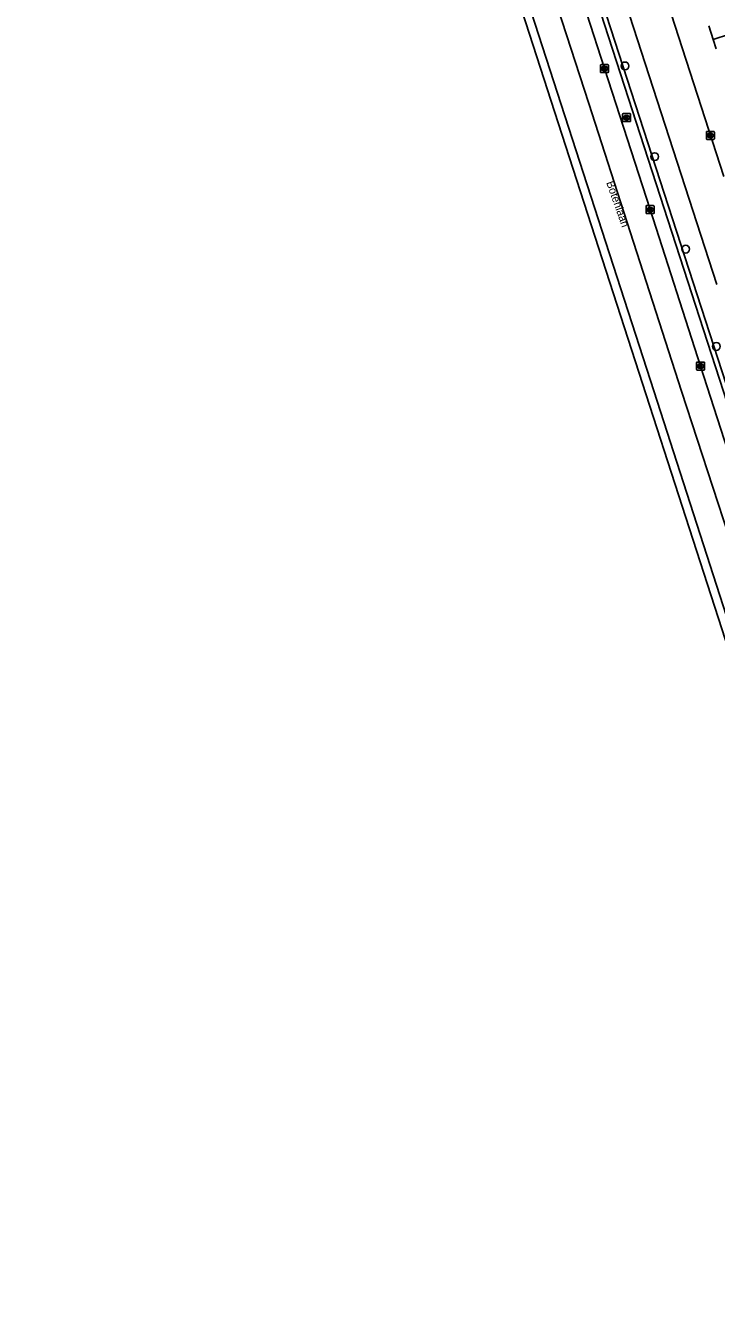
# Model space of a CAD drawing. Extents: x 159377 to 159983, y 382996 to 383595.
# Drawn here: x 159379.4 to 159465.8, y 383022.7 to 383184.3 of the extents above; entities that cross this region are included whole.
import ezdxf

# ---------------------------------------------------------------- set-up
doc = ezdxf.new("R2010")
doc.units = 0
for name, color, linetype in [('IMGEO_Berm_groen', 7, 'Continuous'), ('IMGEO_Boom', 7, 'Continuous'), ('IMGEO_Haag', 7, 'Continuous'), ('IMGEO_Kolk', 7, 'Continuous'), ('IMGEO_Openbare_ruimte_label', 7, 'Continuous'), ('IMGEO_Rijbaan_lokaal_open', 7, 'Continuous'), ('IMGEO_Rijbaan_regionaal_gesloten', 7, 'Continuous'), ('IMGEO_Rioolput', 7, 'Continuous'), ('IMGEO_Voetpad_open', 7, 'Continuous')]:
    doc.layers.add(name, color=color, linetype=linetype)

msp = doc.modelspace()

# ---------------------------------------------------------------- linework, layer by layer
at = {"layer": 'IMGEO_Berm_groen'}
msp.add_lwpolyline([(159465.88, 383151.94), (159453.47, 383190.25)], dxfattribs=at)
at = {"layer": 'IMGEO_Boom'}
for centre in [(159454.4, 383179.25), (159458.11, 383167.91), (159461.99, 383156.35), (159465.82, 383144.19)]:
    msp.add_circle(centre, 0.489, dxfattribs=at)
at = {"layer": 'IMGEO_Haag'}
for points in [[(159410.52, 383313.71), (159410.8, 383312.64), (159412.41, 383306.63), (159413.5, 383303.04), (159430.41, 383250.52), (159435.02, 383236.27), (159472.15, 383121.83), (159491.67, 383063.47), (159493.69, 383057.89)], [(159411.1, 383313.85), (159411.38, 383312.79), (159412.99, 383306.79), (159414.07, 383303.21), (159430.98, 383250.71), (159435.59, 383236.44), (159472.72, 383122.01), (159492.24, 383063.66), (159493.79, 383059.37)]]:
    msp.add_lwpolyline(points, dxfattribs=at)
at = {"layer": 'IMGEO_Kolk'}
for p, q in [((159451.32, 383178.5), (159451.32, 383179.35)), ((159451.4, 383179.42), (159452.25, 383179.42)), ((159451.81, 383179.2), (159451.84, 383179.2)), ((159452.33, 383179.35), (159452.33, 383178.5)), ((159452.25, 383178.42), (159451.4, 383178.42)), ((159451.83, 383178.64), (159451.81, 383178.64)), ((159464.65, 383171.06), (159465.51, 383171.06)), ((159464.58, 383170.13), (159464.58, 383170.98)), ((159465.51, 383170.06), (159464.65, 383170.06)), ((159465.09, 383170.28), (159465.06, 383170.28)), ((159465.07, 383170.84), (159465.09, 383170.84)), ((159465.58, 383170.98), (159465.58, 383170.13)), ((159457.04, 383160.87), (159457.04, 383161.72)), ((159457.12, 383161.79), (159457.97, 383161.79)), ((159457.53, 383161.57), (159457.56, 383161.57)), ((159458.04, 383161.72), (159458.04, 383160.87)), ((159457.97, 383160.79), (159457.12, 383160.79)), ((159457.55, 383161.01), (159457.53, 383161.01)), ((159463.35, 383141.3), (159463.35, 383142.15)), ((159463.43, 383142.23), (159464.28, 383142.23)), ((159463.84, 383142.01), (159463.87, 383142.01)), ((159464.35, 383142.15), (159464.35, 383141.3)), ((159464.28, 383141.23), (159463.43, 383141.23)), ((159463.86, 383141.45), (159463.84, 383141.45))]:
    msp.add_line(p, q, dxfattribs=at)
for points in [[(159451.32, 383178.5), (159451.32, 383179.35)], [(159451.4, 383179.42), (159452.25, 383179.42)], [(159451.64, 383179.12), (159451.77, 383179.12), (159451.77, 383178.97), (159451.9, 383179.12), (159452.06, 383179.12), (159451.92, 383178.97), (159452.07, 383178.72), (159451.92, 383178.72), (159451.83, 383178.89), (159451.77, 383178.82), (159451.77, 383178.72), (159451.64, 383178.72), (159451.64, 383179.12)], [(159452.33, 383179.35), (159452.33, 383178.5)], [(159452.25, 383178.42), (159451.4, 383178.42)], [(159464.65, 383171.06), (159465.51, 383171.06)], [(159464.58, 383170.13), (159464.58, 383170.98)], [(159465.51, 383170.06), (159464.65, 383170.06)], [(159464.9, 383170.76), (159465.02, 383170.76), (159465.02, 383170.61), (159465.15, 383170.76), (159465.32, 383170.76), (159465.17, 383170.61), (159465.32, 383170.36), (159465.17, 383170.36), (159465.09, 383170.52), (159465.02, 383170.45), (159465.02, 383170.36), (159464.9, 383170.36), (159464.9, 383170.76)], [(159465.58, 383170.98), (159465.58, 383170.13)], [(159457.04, 383160.87), (159457.04, 383161.72)], [(159457.12, 383161.79), (159457.97, 383161.79)], [(159457.36, 383161.49), (159457.49, 383161.49), (159457.49, 383161.34), (159457.62, 383161.49), (159457.78, 383161.49), (159457.64, 383161.34), (159457.79, 383161.09), (159457.64, 383161.09), (159457.55, 383161.26), (159457.49, 383161.19), (159457.49, 383161.09), (159457.36, 383161.09), (159457.36, 383161.49)], [(159458.04, 383161.72), (159458.04, 383160.87)], [(159457.97, 383160.79), (159457.12, 383160.79)], [(159463.35, 383141.3), (159463.35, 383142.15)], [(159463.43, 383142.23), (159464.28, 383142.23)], [(159464.35, 383142.15), (159464.35, 383141.3)], [(159464.28, 383141.23), (159463.43, 383141.23)], [(159463.67, 383141.93), (159463.8, 383141.93), (159463.8, 383141.78), (159463.93, 383141.93), (159464.09, 383141.93), (159463.95, 383141.78), (159464.1, 383141.53), (159463.95, 383141.53), (159463.86, 383141.69), (159463.8, 383141.63), (159463.8, 383141.53), (159463.67, 383141.53), (159463.67, 383141.93)]]:
    msp.add_lwpolyline(points, dxfattribs=at)
for centre, start, end in [((159451.4, 383179.35), 91.552, 178.448), ((159451.4, 383179.35), 91.552, 178.448), ((159452.25, 383179.35), 1.552, 88.448), ((159452.25, 383179.35), 1.552, 88.448), ((159451.4, 383178.5), 181.552, 268.448), ((159451.4, 383178.5), 181.552, 268.448), ((159452.25, 383178.5), 271.552, 358.448), ((159452.25, 383178.5), 271.552, 358.448), ((159464.66, 383170.98), 91.552, 178.448), ((159464.66, 383170.98), 91.552, 178.448), ((159465.5, 383170.98), 1.552, 88.448), ((159465.5, 383170.98), 1.552, 88.448), ((159464.66, 383170.13), 181.552, 268.448), ((159464.66, 383170.13), 181.552, 268.448), ((159465.5, 383170.13), 271.552, 358.448), ((159465.5, 383170.13), 271.552, 358.448), ((159457.12, 383161.72), 91.552, 178.448), ((159457.12, 383161.72), 91.552, 178.448), ((159457.97, 383161.72), 1.552, 88.448), ((159457.97, 383161.72), 1.552, 88.448), ((159457.12, 383160.87), 181.552, 268.448), ((159457.12, 383160.87), 181.552, 268.448), ((159457.97, 383160.87), 271.552, 358.448), ((159457.97, 383160.87), 271.552, 358.448), ((159463.43, 383142.15), 91.552, 178.448), ((159463.43, 383142.15), 91.552, 178.448), ((159464.28, 383142.15), 1.552, 88.448), ((159464.28, 383142.15), 1.552, 88.448), ((159463.43, 383141.3), 181.552, 268.448), ((159463.43, 383141.3), 181.552, 268.448), ((159464.28, 383141.3), 271.552, 358.448), ((159464.28, 383141.3), 271.552, 358.448)]:
    msp.add_arc(centre, 0.0765, start, end, dxfattribs=at)
for centre, major_axis, ratio, start_param, end_param in [((159451.81, 383178.92), (-0.387, 0.002), 0.722429, 4.712389, 7.853982), ((159451.84, 383178.92), (-0.39, 0.002), 0.717154, 1.570796, 4.712389), ((159465.07, 383170.56), (-0.387, 0.002), 0.722429, 4.712389, 7.853982), ((159465.09, 383170.56), (-0.39, 0.002), 0.717154, 1.570796, 4.712389), ((159457.53, 383161.29), (-0.387, 0.002), 0.722429, 4.712389, 7.853982), ((159457.55, 383161.29), (-0.39, 0.002), 0.717154, 1.570796, 4.712389), ((159463.84, 383141.73), (-0.387, 0.002), 0.722429, 4.712389, 7.853982), ((159463.86, 383141.73), (-0.39, 0.002), 0.717154, 1.570796, 4.712389)]:
    msp.add_ellipse(centre, major_axis=major_axis, ratio=ratio, start_param=start_param, end_param=end_param, dxfattribs=at)
at = {"layer": 'IMGEO_Rijbaan_lokaal_open'}
for points in [[(159466.75, 383165.42), (159458.74, 383190.16)], [(159465.45, 383182.55), (159464.9, 383184.26)], [(159465.45, 383182.55), (159465.82, 383181.4)]]:
    msp.add_lwpolyline(points, dxfattribs=at)
at = {"layer": 'IMGEO_Rijbaan_regionaal_gesloten'}
for points in [[(159502.13, 383022.73), (159491.02, 383051.07), (159484.52, 383069.07), (159473.22, 383102.58), (159461.47, 383138.59), (159449.88, 383174.54), (159439.23, 383207.25), (159430.29, 383234.91), (159427.53, 383243.46), (159415.38, 383281.41), (159405.03, 383314.47), (159401.73, 383327.22), (159398.99, 383340.23), (159396.64, 383352.03), (159394.59, 383364.23), (159392.14, 383379.48), (159391.1, 383386.06)], [(159481.96, 383059.18), (159480.9, 383062.86), (159477.46, 383074.39), (159474.86, 383082.72), (159471.48, 383093.55), (159456.6, 383139.57), (159432.84, 383213.01), (159426.15, 383233.7), (159420.87, 383250), (159392.56, 383337.47), (159379.44, 383378.03)], [(159405.3, 383327.06), (159407.4, 383318.03), (159409.09, 383311.77), (159411.11, 383305.27), (159412.52, 383300.69), (159415.12, 383292.41), (159421.09, 383273.78), (159427.13, 383255.21), (159428.82, 383250), (159433.13, 383236.63), (159433.4, 383235.81), (159439.46, 383217.09), (159440.08, 383215.17), (159445.2, 383199.45), (159451.82, 383178.92), (159457.54, 383161.29), (159463.85, 383141.73), (159476.5, 383102.62), (159482.98, 383083.11), (159484.9, 383077.49), (159489.07, 383065.6), (159491.37, 383059.12), (159493.29, 383053.82)], [(159404.58, 383303.68), (159421.96, 383250), (159427.14, 383233.99), (159433.83, 383213.33), (159457.58, 383139.94), (159472.48, 383093.79), (159476.1, 383082.99), (159478.91, 383074.8), (159482.85, 383063.59), (159484.19, 383059.95)]]:
    msp.add_lwpolyline(points, dxfattribs=at)
at = {"layer": 'IMGEO_Rioolput'}
for p, q in [((159454.1, 383172.37), (159454.1, 383173.22)), ((159454.18, 383173.29), (159455.03, 383173.29)), ((159454.59, 383173.07), (159454.61, 383173.07)), ((159455.1, 383173.22), (159455.1, 383172.37)), ((159455.03, 383172.29), (159454.18, 383172.29)), ((159454.61, 383172.51), (159454.59, 383172.51))]:
    msp.add_line(p, q, dxfattribs=at)
for points in [[(159454.1, 383172.37), (159454.1, 383173.22)], [(159454.18, 383173.29), (159455.03, 383173.29)], [(159454.69, 383172.99), (159454.44, 383172.99), (159454.44, 383172.59)], [(159454.44, 383172.59), (159454.56, 383172.59), (159454.56, 383172.76), (159454.57, 383172.76)], [(159454.62, 383172.91), (159454.56, 383172.91), (159454.56, 383172.83)], [(159454.56, 383172.83), (159454.61, 383172.83)], [(159454.62, 383172.73), (159454.69, 383172.59), (159454.83, 383172.59), (159454.77, 383172.72)], [(159455.1, 383173.22), (159455.1, 383172.37)], [(159455.03, 383172.29), (159454.18, 383172.29)]]:
    msp.add_lwpolyline(points, dxfattribs=at)
for centre, radius, start, end in [((159454.18, 383173.22), 0.0765, 91.552, 178.448), ((159454.18, 383173.22), 0.0765, 91.552, 178.448), ((159454.57, 383172.7), 0.0533, 26.0293, 88.6989), ((159454.6, 383173.02), 0.19, 274.7715, 282.9687), ((159454.62, 383172.82), 0.0964, 77.0061, 93.1865), ((159454.64, 383172.87), 0.0378, 276.6634, 79.6772), ((159454.69, 383172.88), 0.109, 350.3612, 89.416), ((159454.69, 383172.88), 0.112, 277.5842, 350.9817), ((159454.67, 383172.67), 0.108, 29.5134, 73.7905), ((159455.03, 383173.22), 0.0765, 1.552, 88.448), ((159455.03, 383173.22), 0.0765, 1.552, 88.448), ((159454.18, 383172.37), 0.0765, 181.552, 268.448), ((159454.18, 383172.37), 0.0765, 181.552, 268.448), ((159455.03, 383172.37), 0.0765, 271.552, 358.448), ((159455.03, 383172.37), 0.0765, 271.552, 358.448)]:
    msp.add_arc(centre, radius, start, end, dxfattribs=at)
for centre, major_axis, ratio, start_param, end_param in [((159454.59, 383172.79), (-0.387, 0.002), 0.722429, 4.712389, 7.853982), ((159454.61, 383172.79), (-0.39, 0.002), 0.717154, 1.570796, 4.712389)]:
    msp.add_ellipse(centre, major_axis=major_axis, ratio=ratio, start_param=start_param, end_param=end_param, dxfattribs=at)
at = {"layer": 'IMGEO_Voetpad_open'}
msp.add_lwpolyline([(159467.46, 383183.21), (159465.45, 383182.55)], dxfattribs=at)

# ---------------------------------------------------------------- texts
at = {"layer": 'IMGEO_Openbare_ruimte_label'}
msp.add_text('Botenlaan', height=1, rotation=289.3955, dxfattribs=at).set_placement((159452.04, 383164.67))

doc.saveas('drawing.dxf')
